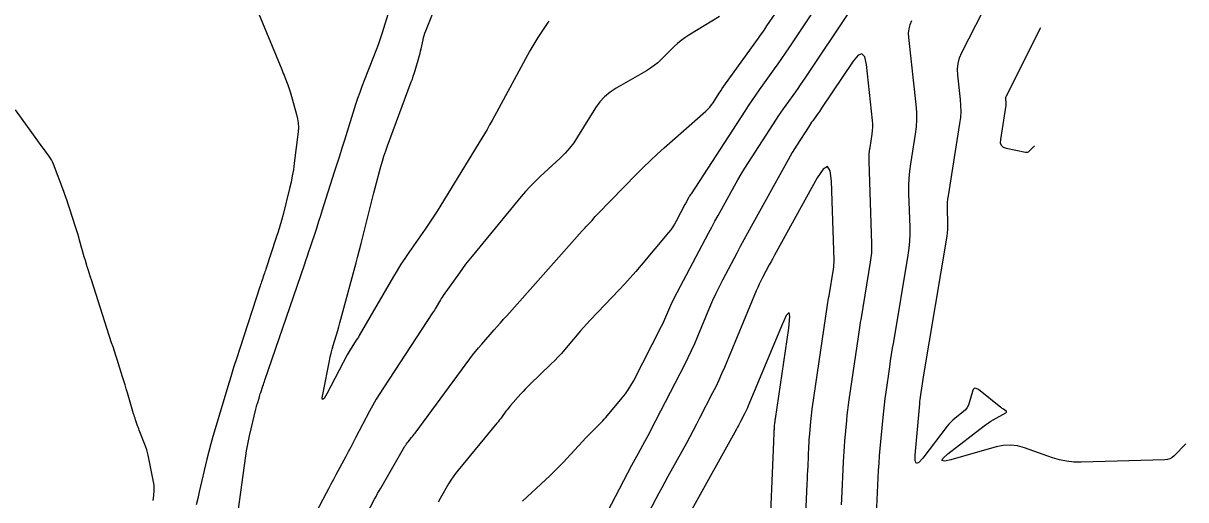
# Model space of a CAD drawing. Extents: x 658976 to 668726, y 639543 to 647196.
# Drawn here: x 662650 to 662824.9, y 643510.6 to 643582.3 of the extents above; entities that cross this region are included whole.
import ezdxf

# ---------------------------------------------------------------- set-up
doc = ezdxf.new("R2010")
doc.units = 0
doc.layers.add('Ex_Major Contours', color=7, linetype='Continuous')
doc.layers.add('Ex_Minor Contours', color=7, linetype='Continuous')

msp = doc.modelspace()

# ---------------------------------------------------------------- linework, layer by layer
at = {"layer": 'Ex_Major Contours'}
for points in [[(662729.07, 643582.59), (662728.72, 643582.11), (662727.43, 643580.14), (662727.11, 643579.64), (662726.8, 643579.14), (662726.5, 643578.63), (662726.21, 643578.12), (662720.53, 643567.68), (662720.15, 643567), (662719.77, 643566.32), (662719.37, 643565.65), (662718.97, 643564.99), (662712.83, 643554.92), (662712.26, 643554.01), (662711.68, 643553.11), (662711.08, 643552.21), (662710.47, 643551.33), (662707.99, 643547.82), (662707.38, 643546.93), (662706.79, 643546.04), (662706.22, 643545.13), (662705.67, 643544.2), (662700.54, 643535.36), (662700.4, 643535.11), (662700.25, 643534.87), (662700.09, 643534.62), (662699.94, 643534.38), (662699.3, 643533.41), (662699.14, 643533.17), (662698.99, 643532.92), (662698.85, 643532.67), (662698.71, 643532.42), (662695.63, 643526.54), (662695.24, 643525.88), (662695.02, 643525.69), (662694.96, 643525.98), (662695.08, 643526.74), (662696.03, 643531.55), (662696.15, 643532.12), (662696.29, 643532.69), (662696.44, 643533.26), (662696.6, 643533.83), (662697.29, 643536.09), (662697.46, 643536.65), (662697.62, 643537.22), (662697.78, 643537.78), (662697.93, 643538.35), (662700.06, 643546.28), (662700.32, 643547.25), (662700.57, 643548.21), (662700.82, 643549.18), (662701.07, 643550.15), (662702.13, 643554.38), (662702.34, 643555.18), (662702.54, 643555.97), (662702.75, 643556.77), (662702.95, 643557.56), (662703.79, 643560.74), (662704.01, 643561.53), (662704.25, 643562.31), (662704.51, 643563.09), (662704.79, 643563.86), (662708.37, 643573.48), (662708.53, 643573.9), (662708.67, 643574.32), (662708.81, 643574.75), (662708.94, 643575.18), (662709.5, 643577.1), (662709.59, 643577.43), (662709.68, 643577.77), (662709.76, 643578.11), (662709.84, 643578.44), (662710.13, 643579.8), (662710.21, 643580.14), (662710.31, 643580.47), (662710.41, 643580.8), (662710.54, 643581.13), (662715.12, 643592.58)], [(662773.12, 643509.85), (662773.16, 643510.71), (662773.41, 643516.32), (662773.45, 643517.1), (662773.5, 643517.89), (662773.55, 643518.67), (662773.62, 643519.45), (662773.9, 643522.57), (662773.98, 643523.35), (662774.07, 643524.13), (662774.16, 643524.9), (662774.27, 643525.68), (662775.66, 643535.12), (662775.76, 643535.84), (662775.87, 643536.56), (662775.99, 643537.27), (662776.11, 643537.99), (662777.51, 643546.38), (662777.61, 643547.06), (662777.67, 643547.75), (662777.7, 643548.44), (662777.69, 643549.13), (662777.29, 643561.54), (662777.29, 643562.05), (662777.31, 643562.57), (662777.35, 643563.08), (662777.42, 643563.59), (662777.75, 643565.63), (662777.81, 643566.14), (662777.84, 643566.65), (662777.84, 643567.16), (662777.8, 643567.68), (662776.87, 643576.08), (662776.62, 643577.23), (662776.2, 643577.7), (662775.61, 643577.48), (662774.86, 643576.57), (662770.13, 643569.51), (662769.97, 643569.27), (662769.81, 643569.04), (662769.64, 643568.8), (662769.47, 643568.56), (662768.8, 643567.63), (662768.63, 643567.39), (662768.47, 643567.15), (662768.31, 643566.91), (662768.15, 643566.67), (662766.38, 643563.95), (662766.04, 643563.41), (662765.7, 643562.87), (662765.38, 643562.32), (662765.07, 643561.77), (662759.51, 643551.71), (662758.96, 643550.72), (662758.42, 643549.72), (662757.88, 643548.71), (662757.35, 643547.71), (662755.22, 643543.68), (662754.69, 643542.67), (662754.2, 643541.65), (662753.72, 643540.62), (662753.27, 643539.57), (662751.44, 643535.18), (662750.98, 643534.1), (662750.5, 643533.03), (662750, 643531.98), (662749.47, 643530.93), (662744.44, 643521.15), (662744.21, 643520.7), (662743.97, 643520.25), (662743.73, 643519.8), (662743.49, 643519.36), (662742.5, 643517.57), (662742.25, 643517.13), (662742.01, 643516.68), (662741.77, 643516.23), (662741.53, 643515.78), (662734.78, 643502.9)]]:
    msp.add_lwpolyline(points, dxfattribs=at)
at = {"layer": 'Ex_Minor Contours'}
for points in [[(662682.3, 643508.89), (662683.45, 643517.23), (662683.56, 643517.98), (662683.69, 643518.73), (662683.84, 643519.48), (662684.01, 643520.23), (662684.97, 643524.26), (662685.02, 643524.47), (662685.08, 643524.68), (662685.14, 643524.89), (662685.2, 643525.1), (662685.45, 643525.93), (662685.51, 643526.14), (662685.57, 643526.35), (662685.64, 643526.55), (662685.71, 643526.76), (662686.02, 643527.72), (662686.1, 643527.95), (662686.17, 643528.18), (662686.25, 643528.41), (662686.33, 643528.63), (662692.27, 643545.95), (662692.5, 643546.63), (662692.72, 643547.3), (662692.95, 643547.97), (662693.18, 643548.65), (662694.08, 643551.35), (662694.3, 643552.02), (662694.52, 643552.7), (662694.74, 643553.38), (662694.96, 643554.06), (662696.83, 643559.97), (662697.21, 643561.17), (662697.59, 643562.37), (662697.97, 643563.56), (662698.35, 643564.76), (662700.04, 643570.1), (662700.34, 643571.02), (662700.66, 643571.92), (662700.99, 643572.83), (662701.33, 643573.72), (662702.74, 643577.3), (662703.09, 643578.2), (662703.41, 643579.1), (662703.73, 643580.01), (662704.02, 643580.92), (662707.21, 643591.15)], [(662824.94, 643519.03), (662823.2, 643517.26), (662822.89, 643517), (662822.56, 643516.81), (662822.19, 643516.69), (662821.79, 643516.65), (662809.21, 643516.29), (662808.1, 643516.31), (662807.01, 643516.42), (662805.93, 643516.64), (662804.87, 643516.96), (662800.66, 643518.44), (662799.61, 643518.73), (662798.55, 643518.84), (662797.48, 643518.79), (662796.41, 643518.58), (662789.58, 643516.66), (662788.63, 643516.46), (662788.23, 643516.53), (662788.41, 643516.89), (662789.14, 643517.54), (662794.61, 643521.74), (662794.94, 643521.98), (662795.27, 643522.21), (662795.61, 643522.43), (662795.96, 643522.64), (662797.88, 643523.73), (662797.96, 643523.79), (662797.98, 643523.86), (662797.96, 643523.92), (662797.89, 643523.98), (662797.5, 643524.25), (662797.4, 643524.32), (662797.3, 643524.38), (662797.21, 643524.46), (662797.11, 643524.53), (662793.72, 643527.2), (662793.41, 643527.39), (662793.16, 643527.4), (662792.96, 643527.24), (662792.82, 643526.91), (662792.36, 643525.22), (662792.23, 643524.84), (662792.04, 643524.49), (662791.79, 643524.18), (662791.49, 643523.9), (662790.19, 643522.87), (662789.87, 643522.6), (662789.57, 643522.31), (662789.29, 643522.01), (662789.03, 643521.69), (662785.38, 643516.9), (662784.78, 643516.25), (662784.39, 643516.11), (662784.19, 643516.48), (662784.2, 643517.36), (662784.9, 643525.05), (662784.93, 643525.39), (662784.97, 643525.73), (662785.01, 643526.07), (662785.06, 643526.4), (662785.26, 643527.75), (662785.31, 643528.09), (662785.36, 643528.43), (662785.41, 643528.77), (662785.47, 643529.1), (662789.01, 643550.27), (662789.08, 643550.78), (662789.13, 643551.28), (662789.15, 643551.79), (662789.14, 643552.29), (662789.08, 643554.33), (662789.07, 643554.83), (662789.09, 643555.34), (662789.14, 643555.84), (662789.21, 643556.35), (662790.94, 643567.19), (662791.06, 643568.1), (662791.11, 643569), (662791.1, 643569.91), (662791.03, 643570.82), (662790.63, 643574.46), (662790.59, 643575.36), (662790.68, 643576.23), (662790.9, 643577.08), (662791.25, 643577.91), (662795.49, 643586.27)], [(662685.13, 643584.43), (662688.87, 643575.33), (662688.98, 643575.04), (662689.1, 643574.75), (662689.21, 643574.46), (662689.33, 643574.17), (662689.78, 643573.02), (662689.89, 643572.73), (662689.99, 643572.43), (662690.08, 643572.14), (662690.17, 643571.84), (662691.11, 643568.58), (662691.26, 643567.94), (662691.35, 643567.29), (662691.37, 643566.63), (662691.32, 643565.97), (662690.74, 643561.23), (662690.61, 643560.27), (662690.45, 643559.32), (662690.26, 643558.37), (662690.04, 643557.42), (662689.06, 643553.52), (662688.83, 643552.65), (662688.59, 643551.78), (662688.33, 643550.91), (662688.05, 643550.05), (662686.47, 643545.33), (662686.4, 643545.12), (662686.33, 643544.91), (662686.26, 643544.69), (662686.19, 643544.48), (662685.9, 643543.64), (662685.83, 643543.43), (662685.75, 643543.21), (662685.68, 643543), (662685.61, 643542.79), (662682.54, 643533.4), (662682.08, 643531.97), (662681.62, 643530.54), (662681.18, 643529.11), (662680.74, 643527.67), (662678.83, 643521.29), (662678.5, 643520.16), (662678.18, 643519.03), (662677.89, 643517.89), (662677.6, 643516.74), (662676.44, 643511.85), (662676.21, 643510.85), (662675.98, 643509.86)], [(662701.61, 643508.43), (662702.85, 643510.74), (662703.08, 643511.15), (662703.3, 643511.57), (662703.54, 643511.98), (662703.77, 643512.39), (662707.41, 643518.68), (662707.52, 643518.86), (662707.64, 643519.03), (662707.76, 643519.2), (662707.89, 643519.36), (662708.42, 643520.01), (662708.56, 643520.17), (662708.69, 643520.33), (662708.81, 643520.5), (662708.94, 643520.67), (662717.18, 643531.83), (662717.6, 643532.39), (662718.04, 643532.95), (662718.5, 643533.5), (662718.96, 643534.04), (662720.84, 643536.17), (662721.31, 643536.7), (662721.78, 643537.24), (662722.26, 643537.77), (662722.73, 643538.3), (662734.11, 643551.07), (662734.24, 643551.22), (662734.38, 643551.37), (662734.52, 643551.52), (662734.66, 643551.66), (662735.29, 643552.32), (662735.39, 643552.43), (662735.49, 643552.54), (662735.58, 643552.65), (662735.68, 643552.76), (662736.06, 643553.21), (662736.15, 643553.33), (662736.25, 643553.44), (662736.35, 643553.54), (662736.45, 643553.65), (662742.27, 643559.59), (662743.29, 643560.6), (662744.32, 643561.6), (662745.37, 643562.58), (662746.43, 643563.54), (662752.69, 643569.07), (662752.99, 643569.36), (662753.28, 643569.67), (662753.54, 643570), (662753.79, 643570.34), (662754.71, 643571.77), (662754.94, 643572.12), (662755.18, 643572.47), (662755.42, 643572.82), (662755.67, 643573.17), (662760.63, 643580.06), (662760.95, 643580.51), (662761.27, 643580.97), (662761.58, 643581.42), (662761.89, 643581.88), (662763.12, 643583.71)], [(662725.08, 643510.43), (662728.58, 643513.63), (662729.27, 643514.27), (662729.93, 643514.92), (662730.59, 643515.58), (662731.23, 643516.26), (662734.7, 643520.02), (662734.93, 643520.27), (662735.18, 643520.52), (662735.43, 643520.77), (662735.68, 643521.01), (662736.69, 643521.98), (662736.94, 643522.23), (662737.18, 643522.48), (662737.41, 643522.74), (662737.64, 643523), (662740.12, 643525.96), (662740.59, 643526.55), (662741.02, 643527.17), (662741.42, 643527.81), (662741.79, 643528.47), (662746.05, 643536.76), (662746.22, 643537.1), (662746.39, 643537.45), (662746.54, 643537.8), (662746.69, 643538.15), (662747.28, 643539.56), (662747.43, 643539.92), (662747.59, 643540.26), (662747.76, 643540.61), (662747.94, 643540.95), (662753.11, 643550.72), (662753.59, 643551.61), (662754.07, 643552.51), (662754.55, 643553.4), (662755.04, 643554.3), (662757.01, 643557.86), (662757.51, 643558.74), (662758.03, 643559.62), (662758.56, 643560.48), (662759.1, 643561.34), (662763.35, 643567.88), (662763.69, 643568.4), (662764.04, 643568.92), (662764.4, 643569.44), (662764.77, 643569.95), (662766.23, 643571.99), (662766.6, 643572.5), (662766.96, 643573.02), (662767.31, 643573.53), (662767.66, 643574.05), (662774.53, 643584.3)], [(662754.77, 643583.32), (662750.14, 643580.5), (662749.56, 643580.12), (662749, 643579.71), (662748.46, 643579.26), (662747.95, 643578.79), (662745.97, 643576.83), (662745.46, 643576.36), (662744.92, 643575.92), (662744.35, 643575.52), (662743.76, 643575.15), (662739.2, 643572.54), (662738.28, 643571.94), (662737.46, 643571.24), (662736.74, 643570.45), (662736.11, 643569.55), (662733.4, 643565.19), (662732.83, 643564.33), (662732.2, 643563.52), (662731.52, 643562.75), (662730.78, 643562.02), (662727.74, 643559.22), (662726.99, 643558.5), (662726.27, 643557.76), (662725.57, 643557), (662724.9, 643556.22), (662717.52, 643547.29), (662717.03, 643546.68), (662716.54, 643546.05), (662716.07, 643545.42), (662715.61, 643544.78), (662713.17, 643541.33), (662713.02, 643541.12), (662712.88, 643540.9), (662712.75, 643540.69), (662712.62, 643540.47), (662712.11, 643539.59), (662711.98, 643539.37), (662711.84, 643539.15), (662711.71, 643538.93), (662711.57, 643538.72), (662704.16, 643527.49), (662703.61, 643526.63), (662703.08, 643525.76), (662702.57, 643524.87), (662702.09, 643523.98), (662699.97, 643519.95), (662699.61, 643519.25), (662699.24, 643518.55), (662698.87, 643517.86), (662698.5, 643517.16), (662697.01, 643514.39), (662696.64, 643513.69), (662696.27, 643513), (662695.91, 643512.3), (662695.54, 643511.61), (662691.4, 643503.7)], [(662768.53, 643583.57), (662765.2, 643578.59), (662764.66, 643577.79), (662764.11, 643576.99), (662763.55, 643576.2), (662762.99, 643575.41), (662760.73, 643572.27), (662760.17, 643571.49), (662759.62, 643570.69), (662759.08, 643569.89), (662758.55, 643569.08), (662750.47, 643556.65), (662750.39, 643556.52), (662750.31, 643556.39), (662750.23, 643556.25), (662750.16, 643556.12), (662749.86, 643555.58), (662749.78, 643555.44), (662749.71, 643555.31), (662749.64, 643555.17), (662749.56, 643555.04), (662748.25, 643552.55), (662747.99, 643552.09), (662747.71, 643551.66), (662747.41, 643551.23), (662747.09, 643550.83), (662742.96, 643545.9), (662742.16, 643544.95), (662741.33, 643544.02), (662740.5, 643543.1), (662739.64, 643542.19), (662735.29, 643537.64), (662734.78, 643537.11), (662734.29, 643536.56), (662733.8, 643536.01), (662733.33, 643535.45), (662731.44, 643533.2), (662730.97, 643532.65), (662730.47, 643532.11), (662729.96, 643531.58), (662729.44, 643531.06), (662726.21, 643527.97), (662725.87, 643527.64), (662725.53, 643527.29), (662725.19, 643526.94), (662724.87, 643526.58), (662723.32, 643524.81), (662723.13, 643524.6), (662722.95, 643524.38), (662722.78, 643524.16), (662722.61, 643523.94), (662721.94, 643523.03), (662721.77, 643522.81), (662721.6, 643522.59), (662721.43, 643522.37), (662721.25, 643522.15), (662715.41, 643515.09), (662715.02, 643514.59), (662714.65, 643514.09), (662714.3, 643513.56), (662713.98, 643513.02), (662712.71, 643510.84), (662712.4, 643510.3)], [(662783.66, 643582.64), (662783.41, 643582.04), (662783.25, 643581.43), (662783.18, 643580.8), (662783.21, 643580.15), (662784.32, 643570.06), (662784.41, 643568.94), (662784.42, 643567.83), (662784.36, 643566.72), (662784.22, 643565.61), (662783.51, 643561.17), (662783.35, 643560.06), (662783.26, 643558.95), (662783.21, 643557.83), (662783.22, 643556.71), (662783.39, 643551.62), (662783.4, 643550.57), (662783.35, 643549.52), (662783.26, 643548.47), (662783.11, 643547.43), (662780.93, 643534.38), (662780.77, 643533.44), (662780.62, 643532.49), (662780.47, 643531.55), (662780.33, 643530.6), (662779.78, 643526.82), (662779.65, 643525.87), (662779.53, 643524.93), (662779.42, 643523.98), (662779.33, 643523.02), (662778.9, 643518.34), (662778.81, 643517.24), (662778.73, 643516.14), (662778.66, 643515.04), (662778.6, 643513.93), (662778.16, 643504.03)], [(662803.1, 643581.58), (662797.89, 643571.3), (662797.85, 643571.2), (662797.82, 643571.09), (662797.81, 643570.98), (662797.81, 643570.87), (662797.87, 643570.41), (662797.87, 643570.29), (662797.88, 643570.18), (662797.87, 643570.06), (662797.85, 643569.95), (662797.03, 643564.82), (662797.02, 643564.33), (662797.17, 643563.95), (662797.47, 643563.67), (662797.93, 643563.51), (662800.8, 643562.9), (662800.97, 643562.88), (662801.12, 643562.9), (662801.27, 643562.97), (662801.4, 643563.08), (662802.16, 643563.85)], [(662669.5, 643510.53), (662669.63, 643511.29), (662669.68, 643512.05), (662669.65, 643512.81), (662669.53, 643513.57), (662668.76, 643517.32), (662668.67, 643517.73), (662668.56, 643518.14), (662668.42, 643518.54), (662668.27, 643518.94), (662667.5, 643520.87), (662667.41, 643521.09), (662667.33, 643521.32), (662667.24, 643521.54), (662667.16, 643521.76), (662666.85, 643522.67), (662666.78, 643522.89), (662666.7, 643523.12), (662666.63, 643523.35), (662666.56, 643523.57), (662665.64, 643526.72), (662665.46, 643527.32), (662665.28, 643527.92), (662665.09, 643528.52), (662664.9, 643529.12), (662664.07, 643531.71), (662663.87, 643532.34), (662663.67, 643532.98), (662663.47, 643533.61), (662663.26, 643534.24), (662660.22, 643543.73), (662660.09, 643544.13), (662659.85, 643544.89), (662659.82, 643544.98), (662659.79, 643545.06), (662659.77, 643545.14), (662659.74, 643545.22), (662659.63, 643545.55), (662659.6, 643545.64), (662659.58, 643545.72), (662659.55, 643545.8), (662659.53, 643545.88), (662659.31, 643546.59), (662659.27, 643546.74), (662659.23, 643546.88), (662659.19, 643547.03), (662659.15, 643547.17), (662658.44, 643549.68), (662658.31, 643550.14), (662658.17, 643550.6), (662658.03, 643551.07), (662657.88, 643551.53), (662656.94, 643554.46), (662656.73, 643555.1), (662656.51, 643555.74), (662656.28, 643556.38), (662656.05, 643557.01), (662654.5, 643561.12), (662654.36, 643561.44), (662654.21, 643561.75), (662654.03, 643562.05), (662653.83, 643562.34), (662652.98, 643563.47), (662652.77, 643563.75), (662652.56, 643564.04), (662652.35, 643564.32), (662652.14, 643564.61), (662648.79, 643569.27)], [(662767.62, 643504.96), (662767.96, 643513.05), (662767.99, 643513.71), (662768.02, 643514.37), (662768.05, 643515.03), (662768.08, 643515.69), (662768.21, 643518.71), (662768.23, 643519.17), (662768.26, 643519.64), (662768.3, 643520.1), (662768.34, 643520.56), (662768.5, 643522.41), (662768.55, 643522.87), (662768.6, 643523.33), (662768.66, 643523.79), (662768.72, 643524.24), (662771.02, 643539.94), (662771.07, 643540.28), (662771.13, 643540.62), (662771.18, 643540.97), (662771.24, 643541.31), (662771.91, 643545.33), (662771.96, 643545.65), (662771.99, 643545.98), (662772, 643546.31), (662772, 643546.64), (662771.61, 643558.52), (662771.43, 643560.12), (662771, 643560.73), (662770.35, 643560.37), (662769.45, 643559.04), (662763.29, 643547.88), (662763.03, 643547.4), (662762.77, 643546.92), (662762.51, 643546.44), (662762.25, 643545.96), (662761.23, 643544.04), (662760.98, 643543.55), (662760.75, 643543.06), (662760.52, 643542.57), (662760.3, 643542.07), (662755.5, 643530.54), (662755.08, 643529.57), (662754.65, 643528.6), (662754.19, 643527.64), (662753.72, 643526.7), (662751.77, 643522.92), (662751.29, 643521.98), (662750.79, 643521.04), (662750.29, 643520.11), (662749.77, 643519.17), (662746.97, 643514.11), (662746.51, 643513.28), (662746.06, 643512.45), (662745.62, 643511.62), (662745.18, 643510.79), (662738.53, 643498.11)], [(662762.28, 643503.99), (662762.94, 643519.35), (662762.95, 643519.55), (662762.95, 643519.76), (662762.96, 643519.96), (662762.97, 643520.16), (662763.01, 643521.1), (662763.02, 643521.24), (662763.03, 643521.39), (662763.04, 643521.53), (662763.05, 643521.67), (662763.1, 643522.24), (662763.12, 643522.38), (662763.13, 643522.53), (662763.15, 643522.67), (662763.17, 643522.81), (662765.17, 643536.46), (662765.35, 643538.17), (662765.23, 643538.78), (662764.81, 643538.32), (662764.08, 643536.76), (662759.08, 643524.76), (662758.95, 643524.46), (662758.82, 643524.16), (662758.68, 643523.86), (662758.53, 643523.57), (662757.93, 643522.4), (662757.78, 643522.11), (662757.62, 643521.82), (662757.47, 643521.53), (662757.31, 643521.24), (662750.61, 643509.16)]]:
    msp.add_lwpolyline(points, dxfattribs=at)

doc.saveas('drawing.dxf')
